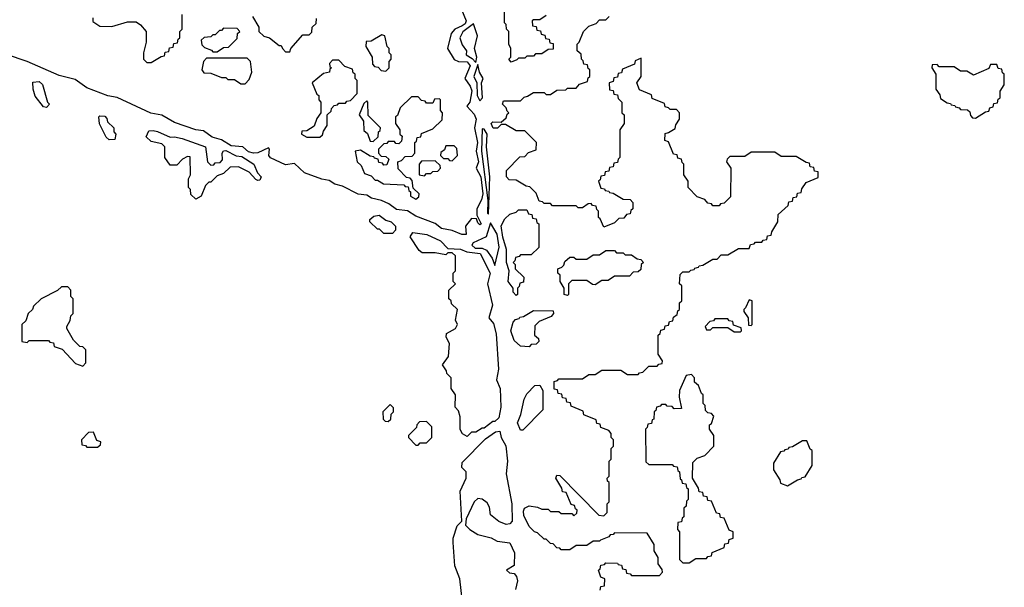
# Model space of a CAD drawing. Extents: x 2889633 to 3052318, y 540750 to 918690.
# Tile 266 of 656: x 2949250 to 2953860, y 732125 to 734780. Entities that reach past the tile are written whole.
import ezdxf

# ---------------------------------------------------------------- set-up
doc = ezdxf.new("R2010")
doc.units = 0

msp = doc.modelspace()

# ---------------------------------------------------------------- linework, layer by layer
at = {"layer": '0CON02XD'}
for points in [[(2951316, 734835), (2951340, 734775), (2951335, 734761.2), (2951321.2, 734751.2), (2951286.7, 734735), (2951270, 734715), (2951252.5, 734645), (2951283.8, 734593.8), (2951304.1, 734584.1), (2951345, 734582.9), (2951358.9, 734565), (2951333.8, 734505), (2951359.7, 734469.7), (2951367.4, 734447.4), (2951358, 734395), (2951343.8, 734375), (2951377.6, 734337.6), (2951386.5, 734315), (2951378.8, 734275), (2951392.9, 734205), (2951387.1, 734165), (2951398.9, 734115), (2951388, 734085), (2951409.6, 734045), (2951418.2, 733965), (2951412.8, 733937.2), (2951390, 733895), (2951390, 733865), (2951410, 733825), (2951405, 733820), (2951395, 733830), (2951388.3, 733848.3), (2951365, 733850), (2951337.5, 733815), (2951340, 733775), (2951320, 733775), (2951275, 733793.8), (2951225, 733804), (2951195, 733826.2), (2951105, 733860.8), (2951065, 733886.7), (2951015, 733892), (2950978.3, 733918.3), (2950943.9, 733933.9), (2950897.5, 733945), (2950875, 733960), (2950835, 733964.3), (2950761.2, 734001.2), (2950725, 734010), (2950698.3, 734028.3), (2950665, 734034.2), (2950583.5, 734063.5), (2950537, 734107), (2950495, 734101.4), (2950424.3, 734134.3), (2950416.7, 734145), (2950420, 734175), (2950415, 734180), (2950365, 734158), (2950345, 734155.8), (2950321.7, 734161.7), (2950295, 734186), (2950239.5, 734189.6), (2950195, 734218.8), (2950150.5, 734230.5), (2950110.8, 734260.8), (2950075, 734265.6), (2949975, 734298.9), (2949915, 734334), (2949863.4, 734343.4), (2949705.6, 734415.6), (2949663.3, 734423.3), (2949565, 734461.4), (2949510, 734500), (2949435, 734518.6), (2949284.3, 734584.3), (2949187.8, 734617.8)], [(2949591.7, 734788.3), (2949591.7, 734771.7), (2949625, 734750), (2949681.7, 734748.3), (2949755, 734770), (2949795, 734770), (2949816.4, 734756.4), (2949842.5, 734725), (2949842.5, 734675), (2949830, 734625), (2949830, 734595), (2949845, 734580), (2949865, 734580), (2949911.7, 734608.3), (2949928.3, 734611.7), (2949931.7, 734628.3), (2949948.3, 734631.7), (2949951.7, 734648.3), (2949968.3, 734651.7), (2949971.7, 734668.3), (2949988.3, 734671.7), (2949991.7, 734688.3), (2950000, 734695), (2950000, 734725), (2950010, 734735), (2950010, 734805)], [(2950340, 734795), (2950370, 734745), (2950370, 734725), (2950393, 734703), (2950420, 734695), (2950465, 734660), (2950475, 734660), (2950480, 734645), (2950495, 734630), (2950515, 734630), (2950520, 734645), (2950575, 734710), (2950605, 734710), (2950618.3, 734721.7), (2950620, 734745), (2950638.3, 734761.7), (2950640, 734785)], [(2951925, 733920), (2951911.7, 733918.3), (2951885, 733900), (2951865, 733900), (2951855, 733910), (2951745, 733910), (2951735, 733920), (2951705, 733920), (2951698.3, 733928.3), (2951681.7, 733931.7), (2951668.3, 733968.3), (2951638.3, 733998.3), (2951621.7, 734001.7), (2951575, 734030), (2951541.7, 734031.7), (2951530, 734045), (2951530, 734075), (2951591.7, 734138.3), (2951615, 734140), (2951631.7, 734158.3), (2951668.3, 734171.7), (2951670, 734205), (2951615, 734260), (2951575, 734260), (2951525, 734290), (2951505, 734290), (2951487, 734273), (2951466.7, 734273.3), (2951457.5, 734295), (2951465, 734302.5), (2951505, 734300), (2951528.3, 734321.7), (2951531.7, 734338.3), (2951540, 734345), (2951531.7, 734351.7), (2951528.3, 734368.3), (2951510, 734385), (2951515, 734400), (2951595, 734400), (2951611.7, 734418.3), (2951628.3, 734421.7), (2951655, 734440), (2951705, 734440), (2951715, 734430), (2951735, 734430), (2951765, 734450), (2951807.5, 734452.5), (2951815, 734460), (2951855, 734460), (2951871.7, 734478.3), (2951908.3, 734491.7), (2951911.7, 734508.3), (2951920, 734515), (2951920, 734545), (2951911.7, 734551.7), (2951908.3, 734568.3), (2951891.7, 734571.7), (2951888.3, 734588.3), (2951880, 734595), (2951878.3, 734618.3), (2951860, 734635), (2951860, 734665), (2951870, 734675), (2951890, 734725), (2951915, 734750), (2951948.3, 734761.7), (2951965, 734780), (2951995, 734780), (2952010, 734795)], [(2951715, 734800), (2951685, 734780), (2951655, 734780), (2951650, 734775), (2951651.7, 734751.7), (2951668.3, 734748.3), (2951671.7, 734731.7), (2951688.3, 734728.3), (2951691.7, 734711.7), (2951708.3, 734708.3), (2951711.7, 734691.7), (2951728.3, 734688.3), (2951731.7, 734671.7), (2951748.3, 734668.3), (2951748.3, 734641.7), (2951725, 734640), (2951695, 734620), (2951665, 734620), (2951655, 734610), (2951625, 734610), (2951615, 734600), (2951585, 734600), (2951578.3, 734591.7), (2951551.7, 734581.7), (2951540, 734595), (2951550, 734605), (2951550, 734645), (2951540, 734665), (2951540, 734725), (2951530, 734735), (2951528.3, 734758.3), (2951520, 734765), (2951520, 734825)], [(2951385, 734580), (2951390, 734605), (2951380, 734645), (2951393.3, 734705), (2951375, 734760), (2951325, 734723.8), (2951310, 734695), (2951322.2, 734662.2), (2951342.5, 734635), (2951340, 734615), (2951368.8, 734598.8), (2951385, 734580)], [(2950175, 734630), (2950205, 734650), (2950228.3, 734651.7), (2950268.3, 734691.7), (2950270, 734715), (2950280, 734725), (2950268.3, 734738.3), (2950205, 734740), (2950195, 734730), (2950185, 734730), (2950165, 734710), (2950155, 734710), (2950145, 734700), (2950113, 734697), (2950100, 734685), (2950103, 734663), (2950115, 734650), (2950148.3, 734638.3), (2950155, 734630), (2950175, 734630)], [(2950965, 734540), (2950980, 734555), (2950980, 734585), (2950990, 734595), (2950990, 734615), (2950980, 734625), (2950980, 734645), (2950970, 734655), (2950960, 734705), (2950945, 734710), (2950895, 734680), (2950871.7, 734678.3), (2950870, 734655), (2950900, 734605), (2950901.7, 734571.7), (2950911.7, 734561.7), (2950928.3, 734558.3), (2950941.7, 734541.7), (2950965, 734540)], [(2950305, 734480), (2950325, 734500), (2950337.5, 734535), (2950330, 734585), (2950315, 734600), (2950125, 734600), (2950110, 734585), (2950102.5, 734545), (2950111.7, 734531.7), (2950145, 734530), (2950195, 734510), (2950215, 734510), (2950225, 734500), (2950255, 734500), (2950285, 734480), (2950305, 734480)], [(2950655, 734230), (2950668.3, 734241.7), (2950671.7, 734258.3), (2950690, 734285), (2950690, 734335), (2950708.3, 734351.7), (2950710, 734365), (2950721.7, 734378.3), (2950738.3, 734381.7), (2950745, 734390), (2950775, 734390), (2950781.7, 734398.3), (2950798.3, 734401.7), (2950830, 734435), (2950830, 734495), (2950820, 734505), (2950820, 734525), (2950811.7, 734531.7), (2950808.3, 734548.3), (2950771.7, 734561.7), (2950745, 734590), (2950715, 734590), (2950700, 734575), (2950701.7, 734561.7), (2950710, 734555), (2950701.7, 734548.3), (2950700, 734535), (2950671.7, 734528.3), (2950620, 734485), (2950641.7, 734431.7), (2950650, 734425), (2950650, 734405), (2950660, 734395), (2950660, 734345), (2950641.7, 734318.3), (2950628.3, 734281.7), (2950595, 734260), (2950571.7, 734258.3), (2950570, 734245), (2950595, 734230), (2950655, 734230)], [(2951405, 734400), (2951416.7, 734415), (2951412.5, 734485), (2951420, 734505), (2951402.5, 734535), (2951395, 734570), (2951376.7, 734515), (2951390, 734485), (2951392, 734425), (2951405, 734400)], [(2951968.3, 732111.7), (2951971.7, 732128.3), (2951988.3, 732131.7), (2951990, 732165), (2951971.7, 732171.7), (2951960, 732205), (2951968.3, 732211.7), (2951971.7, 732228.3), (2951988.3, 732231.7), (2951995, 732240), (2952048.3, 732238.3), (2952051.7, 732231.7), (2952068.3, 732228.3), (2952071.7, 732211.7), (2952088.3, 732208.3), (2952091.7, 732191.7), (2952108.3, 732188.3), (2952115, 732180), (2952245, 732180), (2952260, 732195), (2952258.3, 732208.3), (2952240, 732235), (2952240, 732265), (2952220, 732295), (2952220, 732325), (2952188.3, 732378.3), (2952035, 732380), (2952028.3, 732371.7), (2952015, 732370), (2952008.3, 732361.7), (2951970, 732345), (2951965, 732340), (2951935, 732340), (2951905, 732320), (2951855, 732320), (2951825, 732300), (2951785, 732300), (2951778.3, 732308.3), (2951765, 732310), (2951748.3, 732328.3), (2951735, 732330), (2951715, 732350), (2951705, 732350), (2951675, 732380), (2951660, 732385), (2951635, 732410), (2951610.3, 732460.3), (2951608.3, 732481.7), (2951613.8, 732495), (2951635, 732506.7), (2951675, 732500), (2951695, 732490), (2951725, 732490), (2951735, 732480), (2951775, 732480), (2951785, 732470), (2951835, 732470), (2951845, 732460), (2951858.3, 732471.7), (2951860, 732485), (2951851.7, 732491.7), (2951848.3, 732508.3), (2951831.7, 732511.7), (2951808.3, 732568.3), (2951791.7, 732571.7), (2951788.3, 732588.3), (2951760, 732635), (2951765, 732650), (2951778.3, 732648.3), (2951961.7, 732461.7), (2951985, 732460), (2952000, 732475), (2952000, 732515), (2952010, 732525), (2952010, 732615), (2952001.7, 732621.7), (2952000, 732635), (2952010, 732645), (2952010, 732715), (2952020, 732725), (2952020, 732775), (2952030, 732785), (2952030, 732815), (2952020, 732825), (2952020, 732845), (2952008.3, 732858.3), (2951971.7, 732871.7), (2951968.3, 732888.3), (2951951.7, 732891.7), (2951948.3, 732908.3), (2951891.7, 732931.7), (2951888.3, 732948.3), (2951831.7, 732971.7), (2951828.3, 732988.3), (2951811.7, 732991.7), (2951808.3, 733008.3), (2951791.7, 733011.7), (2951788.3, 733028.3), (2951771.7, 733031.7), (2951768.3, 733048.3), (2951751.7, 733051.7), (2951751.7, 733088.3), (2951768.3, 733091.7), (2951775, 733100), (2951885, 733100), (2951915, 733120), (2951945, 733120), (2951975, 733140), (2952065, 733140), (2952095, 733120), (2952145, 733120), (2952151.7, 733128.3), (2952168.3, 733131.7), (2952195, 733160), (2952235, 733160), (2952241.7, 733168.3), (2952258.3, 733171.7), (2952260, 733185), (2952240, 733215), (2952240, 733305), (2952248.3, 733311.7), (2952251.7, 733328.3), (2952268.3, 733331.7), (2952271.7, 733348.3), (2952288.3, 733351.7), (2952291.7, 733368.3), (2952308.3, 733371.7), (2952311.7, 733388.3), (2952328.3, 733401.7), (2952331.7, 733418.3), (2952340, 733425), (2952340, 733455), (2952350, 733465), (2952350, 733535), (2952340, 733545), (2952341.7, 733588.3), (2952355, 733600), (2952385, 733600), (2952391.7, 733608.3), (2952408.3, 733611.7), (2952411.7, 733618.3), (2952428.3, 733621.7), (2952431.7, 733628.3), (2952448.3, 733631.7), (2952495, 733660), (2952515, 733660), (2952535, 733680), (2952565, 733680), (2952615, 733710), (2952665, 733710), (2952671.7, 733728.3), (2952688.3, 733731.7), (2952695, 733740), (2952725, 733740), (2952731.7, 733748.3), (2952748.3, 733751.7), (2952751.7, 733768.3), (2952768.3, 733771.7), (2952771.7, 733788.3), (2952800, 733835), (2952801.7, 733868.3), (2952848.3, 733911.7), (2952851.7, 733928.3), (2952868.3, 733931.7), (2952871.7, 733948.3), (2952888.3, 733951.7), (2952891.7, 733968.3), (2952908.3, 733971.7), (2952911.7, 733988.3), (2952931.7, 734018.3), (2952988.3, 734041.7), (2952988.3, 734068.3), (2952971.7, 734071.7), (2952968.3, 734088.3), (2952951.7, 734091.7), (2952948.3, 734108.3), (2952931.7, 734111.7), (2952885, 734140), (2952815, 734140), (2952785, 734160), (2952675, 734160), (2952645, 734140), (2952575, 734140), (2952561.7, 734128.3), (2952560, 734115), (2952580, 734085), (2952578.3, 733951.7), (2952548.3, 733921.7), (2952531.7, 733918.3), (2952525, 733910), (2952495, 733910), (2952488.3, 733918.3), (2952471.7, 733921.7), (2952458.3, 733938.3), (2952421.7, 733951.7), (2952380, 733995), (2952380, 734025), (2952360, 734055), (2952360, 734105), (2952351.7, 734111.7), (2952348.3, 734128.3), (2952331.7, 734131.7), (2952328.3, 734148.3), (2952311.7, 734151.7), (2952288.3, 734208.3), (2952270, 734215), (2952271.7, 734248.3), (2952288.3, 734251.7), (2952318.3, 734271.7), (2952321.7, 734288.3), (2952340, 734315), (2952340, 734345), (2952325, 734360), (2952295, 734360), (2952288.3, 734368.3), (2952271.7, 734371.7), (2952268.3, 734388.3), (2952211.7, 734411.7), (2952208.3, 734428.3), (2952151.7, 734451.7), (2952140, 734485), (2952160, 734515), (2952160, 734600), (2952131.7, 734588.3), (2952128.3, 734571.7), (2952071.7, 734548.3), (2952068.3, 734531.7), (2952051.7, 734528.3), (2952048.3, 734511.7), (2952031.7, 734508.3), (2952028.3, 734491.7), (2952010, 734485), (2952011.7, 734451.7), (2952028.3, 734448.3), (2952031.7, 734431.7), (2952048.3, 734428.3), (2952051.7, 734411.7), (2952070, 734395), (2952070, 734345), (2952080, 734335), (2952080, 734295), (2952060, 734265), (2952060, 734135), (2952051.7, 734128.3), (2952048.3, 734111.7), (2952031.7, 734108.3), (2952028.3, 734091.7), (2952011.7, 734088.3), (2952008.3, 734071.7), (2951991.7, 734068.3), (2951988.3, 734051.7), (2951971.7, 734048.3), (2951968.3, 734031.7), (2951960, 734025), (2951971.7, 733991.7), (2951988.3, 733988.3), (2951991.7, 733981.7), (2952008.3, 733978.3), (2952011.7, 733971.7), (2952028.3, 733968.3), (2952075, 733940), (2952108.3, 733938.3), (2952120, 733925), (2952120, 733895), (2952111.7, 733888.3), (2952108.3, 733871.7), (2952091.7, 733868.3), (2952078.3, 733851.7), (2952055, 733850), (2952035, 733830), (2951985, 733810), (2951968.3, 733848.3), (2951960, 733855), (2951960, 733885), (2951951.7, 733891.7), (2951948.3, 733908.3), (2951931.7, 733911.7), (2951925, 733920)], [(2953725, 734320), (2953771.7, 734348.3), (2953788.3, 734351.7), (2953791.7, 734368.3), (2953808.3, 734371.7), (2953811.7, 734388.3), (2953828.3, 734391.7), (2953831.7, 734408.3), (2953840, 734415), (2953840, 734445), (2953860, 734475), (2953860, 734525), (2953851.7, 734531.7), (2953848.3, 734548.3), (2953831.7, 734551.7), (2953825, 734570), (2953795, 734570), (2953788.3, 734551.7), (2953715, 734520), (2953685, 734540), (2953655, 734540), (2953625, 734560), (2953555, 734560), (2953545, 734570), (2953521.7, 734568.3), (2953520, 734555), (2953540, 734525), (2953540, 734455), (2953558.3, 734428.3), (2953561.7, 734411.7), (2953591.7, 734391.7), (2953608.3, 734388.3), (2953611.7, 734381.7), (2953628.3, 734378.3), (2953631.7, 734371.7), (2953648.3, 734368.3), (2953655, 734360), (2953688.3, 734358.3), (2953698.3, 734348.3), (2953701.7, 734331.7), (2953711.7, 734321.7), (2953725, 734320)], [(2949375, 734370), (2949361.7, 734371.7), (2949323, 734423), (2949312.5, 734455), (2949311.7, 734488.3), (2949341.7, 734491.7), (2949357, 734477), (2949380, 734395), (2949390, 734385), (2949375, 734370)], [(2951105, 733940), (2951118.3, 733951.7), (2951120, 733965), (2951091.7, 733991.7), (2951088.3, 734028.3), (2951078.3, 734038.3), (2951061.7, 734041.7), (2951021.7, 734081.7), (2951020, 734115), (2951038.3, 734121.7), (2951055, 734140), (2951088.3, 734141.7), (2951100, 734155), (2951100, 734205), (2951108.3, 734211.7), (2951111.7, 734228.3), (2951128.3, 734231.7), (2951131.7, 734248.3), (2951185, 734270), (2951228.3, 734311.7), (2951230, 734345), (2951220, 734355), (2951220, 734405), (2951215, 734410), (2951191.7, 734408.3), (2951185, 734390), (2951155, 734390), (2951148.3, 734398.3), (2951131.7, 734401.7), (2951115, 734420), (2951085, 734420), (2951031.7, 734368.3), (2951018.3, 734331.7), (2951010, 734325), (2951010, 734295), (2951030, 734265), (2951030, 734245), (2951040, 734235), (2951038.3, 734211.7), (2951025, 734200), (2951011.7, 734201.7), (2951005, 734210), (2950975, 734210), (2950968.3, 734201.7), (2950955, 734200), (2950930, 734175), (2950930, 734155), (2950941.7, 734141.7), (2950965, 734140), (2950978.3, 734128.3), (2950968.3, 734101.7), (2950955, 734100), (2950948.3, 734108.3), (2950931.7, 734111.7), (2950928.3, 734128.3), (2950911.7, 734131.7), (2950908.3, 734138.3), (2950891.7, 734141.7), (2950845, 734170), (2950820, 734165), (2950830, 734115), (2950848.3, 734098.3), (2950865, 734060), (2950895, 734050), (2950915, 734030), (2950925, 734030), (2950953, 734013), (2951048.3, 734008.3), (2951055, 734000), (2951068.3, 733998.3), (2951071.7, 733981.7), (2951080, 733975), (2951080, 733955), (2951105, 733940)], [(2950905, 734210), (2950928.3, 734231.7), (2950930, 734255), (2950938.3, 734261.7), (2950940, 734275), (2950881.7, 734331.7), (2950880, 734395), (2950875, 734400), (2950861.7, 734388.3), (2950840, 734335), (2950860, 734305), (2950861.7, 734261.7), (2950878.3, 734248.3), (2950891.7, 734211.7), (2950905, 734210)], [(2949668.3, 734218.3), (2949655, 734230), (2949623, 734293), (2949620, 734325), (2949625, 734330), (2949648.3, 734328.3), (2949658.3, 734318.3), (2949661.7, 734301.7), (2949690, 734275), (2949690, 734255), (2949700, 734245), (2949695, 734220), (2949668.3, 734218.3)], [(2950075, 733940), (2950051.7, 733961.7), (2950050, 733985), (2950040, 733995), (2950040, 734035), (2950050, 734055), (2950048.3, 734138.3), (2950035, 734140), (2950013, 734127), (2949985, 734100), (2949955, 734100), (2949930, 734135), (2949930, 734185), (2949915, 734200), (2949865, 734210), (2949841.7, 734231.7), (2949855, 734260), (2949875, 734262.5), (2949895, 734256.7), (2949955, 734230), (2949975, 734232.5), (2950010, 734225), (2950120, 734185), (2950130, 734115), (2950145, 734100), (2950158.3, 734101.7), (2950165, 734110), (2950188.3, 734111.7), (2950200, 734125), (2950197.5, 734155), (2950203.9, 734166.1), (2950215, 734167.5), (2950263.3, 734143.3), (2950289.5, 734139.6), (2950346.7, 734105), (2950363.3, 734063.3), (2950380, 734045), (2950375, 734030), (2950365, 734027.5), (2950355, 734033.3), (2950325, 734067.5), (2950275, 734092.5), (2950235, 734090), (2950205, 734060), (2950175, 734050), (2950145, 734020), (2950135, 734020), (2950120, 734005), (2950100, 733955), (2950075, 733940)], [(2951445, 733870), (2951451.2, 734045), (2951435.9, 734185.9), (2951438.8, 734245), (2951425, 734267.5), (2951415, 734270), (2951412.9, 734165), (2951442.5, 733935), (2951440, 733875), (2951445, 733870)], [(2951275, 734120), (2951300, 734145), (2951297, 734177), (2951285, 734190), (2951245, 734190), (2951238.3, 734171.7), (2951221.7, 734158.3), (2951220, 734145), (2951235, 734130), (2951255, 734130), (2951261.7, 734121.7), (2951275, 734120)], [(2951145, 734050), (2951155, 734060), (2951175, 734060), (2951185, 734070), (2951208.3, 734071.7), (2951220, 734085), (2951218.3, 734098.3), (2951195, 734120), (2951131.7, 734118.3), (2951120, 734105), (2951120, 734055), (2951145, 734050)], [(2950995, 733780), (2950955, 733780), (2950935, 733800), (2950925, 733800), (2950890, 733835), (2950890, 733845), (2950908.3, 733861.7), (2950933.6, 733866.4), (2950965, 733842.5), (2950990, 733835), (2951010, 733815), (2951010, 733795), (2950995, 733780)], [(2951575, 733490), (2951560, 733505), (2951560, 733525), (2951537.5, 733555), (2951542.5, 733605), (2951530, 733645), (2951530, 733705), (2951512.1, 733762.1), (2951504.1, 733815.9), (2951520.7, 733849.3), (2951545, 733870), (2951575, 733880), (2951585, 733890), (2951625, 733890), (2951631.7, 733871.7), (2951648.3, 733868.3), (2951651.7, 733851.7), (2951668.3, 733848.3), (2951671.7, 733831.7), (2951680, 733825), (2951680, 733715), (2951645, 733680), (2951595, 733680), (2951588.3, 733671.7), (2951571.7, 733668.3), (2951568.3, 733651.7), (2951560, 733645), (2951570, 733635), (2951570, 733615), (2951610, 733575), (2951608.3, 733551.7), (2951591.7, 733548.3), (2951588.3, 733531.7), (2951580, 733525), (2951580, 733495), (2951575, 733490)], [(2951475, 733630), (2951495.5, 733715.5), (2951485, 733777.5), (2951455, 733830), (2951433.3, 733765), (2951373, 733737), (2951366.2, 733725), (2951382, 733712), (2951415, 733711.5), (2951435, 733702.5), (2951462.5, 733665), (2951475, 733630)], [(2951345, 732830), (2951323.6, 732843.6), (2951313, 732863), (2951313, 732923), (2951305, 732950), (2951288.3, 732968.3), (2951290, 733025), (2951270, 733055), (2951270, 733105), (2951250, 733125), (2951248.3, 733138.3), (2951230, 733165), (2951257.5, 733205), (2951262.5, 733265), (2951247.5, 733295), (2951248.3, 733311.7), (2951290, 733335), (2951300, 733355), (2951290, 733375), (2951300, 733425), (2951271.7, 733451.7), (2951270, 733465), (2951260, 733475), (2951260, 733515), (2951290, 733545), (2951280, 733555), (2951280, 733595), (2951290, 733605), (2951290, 733675), (2951275, 733690), (2951255, 733690), (2951245, 733680), (2951195, 733690), (2951135, 733690), (2951120.7, 733700.7), (2951077.5, 733765), (2951090, 733785), (2951155.9, 733775.9), (2951220, 733745), (2951255, 733710), (2951313.3, 733706.7), (2951343.9, 733693.9), (2951405.7, 733685.7), (2951452.9, 733595), (2951440, 733545), (2951463.3, 733445), (2951446, 733386), (2951468.9, 733358.9), (2951480.6, 733310.6), (2951491.1, 733145), (2951482.5, 733095), (2951499.5, 733055), (2951502.3, 732967.7), (2951493, 732917), (2951475, 732900), (2951465, 732900), (2951425, 732870), (2951415, 732870), (2951385, 732850), (2951365, 732850), (2951345, 732830)], [(2951815, 733490), (2951800, 733495), (2951800, 733525), (2951780, 733555), (2951780, 733585), (2951770, 733595), (2951770, 733615), (2951788.3, 733621.7), (2951798.3, 733631.7), (2951801.7, 733648.3), (2951825, 733670), (2951845, 733670), (2951855, 733660), (2951905, 733660), (2951935, 733680), (2951965, 733680), (2951995, 733700), (2952035, 733700), (2952045, 733690), (2952075, 733690), (2952085, 733680), (2952115, 733680), (2952141.7, 733661.7), (2952158.3, 733658.3), (2952170, 733645), (2952160, 733635), (2952158.3, 733611.7), (2952145, 733600), (2952121.7, 733598.3), (2952105, 733580), (2952035, 733580), (2952005, 733560), (2951975, 733560), (2951945, 733540), (2951931.7, 733541.7), (2951905, 733560), (2951835, 733560), (2951820, 733545), (2951820, 733495), (2951815, 733490)], [(2949545, 733160), (2949560, 733175), (2949560, 733235), (2949545, 733250), (2949531.7, 733251.7), (2949501.7, 733281.7), (2949470, 733335), (2949470, 733345), (2949487, 733373), (2949490, 733395), (2949500, 733405), (2949500, 733475), (2949490, 733485), (2949490, 733515), (2949475, 733530), (2949445, 733530), (2949427, 733513), (2949350, 733475), (2949315, 733440), (2949310, 733425), (2949290, 733405), (2949278.3, 733371.7), (2949260, 733355), (2949260, 733275), (2949285, 733270), (2949295, 733280), (2949385, 733280), (2949391.7, 733271.7), (2949408.3, 733268.3), (2949411.7, 733251.7), (2949448.3, 733238.3), (2949511.7, 733171.7), (2949545, 733160)], [(2952675, 733350), (2952680, 733355), (2952680, 733465), (2952665, 733470), (2952648.3, 733431.7), (2952640, 733425), (2952640, 733415), (2952660, 733385), (2952661.7, 733351.7), (2952675, 733350)], [(2951635, 733250), (2951595, 733252.5), (2951565, 733280), (2951550, 733325), (2951560, 733365), (2951571.7, 733378.3), (2951588.3, 733381.7), (2951591.7, 733388.3), (2951608.3, 733391.7), (2951655, 733420), (2951748.3, 733418.3), (2951750, 733405), (2951738.3, 733391.7), (2951681.7, 733368.3), (2951661.7, 733348.3), (2951660, 733305), (2951678.3, 733288.3), (2951680, 733275), (2951668.3, 733261.7), (2951645, 733260), (2951635, 733250)], [(2952625, 733320), (2952630, 733325), (2952628.3, 733338.3), (2952591.7, 733351.7), (2952588.3, 733368.3), (2952571.7, 733371.7), (2952565, 733380), (2952505, 733380), (2952498.3, 733371.7), (2952481.7, 733368.3), (2952460, 733345), (2952465, 733330), (2952485, 733330), (2952495, 733340), (2952565, 733340), (2952595, 733320), (2952625, 733320)], [(2952385, 732240), (2952415, 732260), (2952465, 732260), (2952471.7, 732268.3), (2952488.3, 732271.7), (2952491.7, 732288.3), (2952548.3, 732311.7), (2952551.7, 732328.3), (2952568.3, 732331.7), (2952571.7, 732348.3), (2952590, 732355), (2952590, 732385), (2952571.7, 732391.7), (2952548.3, 732448.3), (2952531.7, 732451.7), (2952528.3, 732468.3), (2952511.7, 732471.7), (2952488.3, 732528.3), (2952471.7, 732531.7), (2952468.3, 732548.3), (2952451.7, 732551.7), (2952448.3, 732568.3), (2952431.7, 732571.7), (2952428.3, 732588.3), (2952400, 732635), (2952401.7, 732708.3), (2952421.7, 732728.3), (2952458.3, 732741.7), (2952500, 732785), (2952500, 732835), (2952480, 732865), (2952480, 732885), (2952488.3, 732891.7), (2952500, 732925), (2952488.3, 732938.3), (2952471.7, 732941.7), (2952461.7, 732951.7), (2952460, 732975), (2952450, 732985), (2952450, 733025), (2952441.7, 733031.7), (2952428.3, 733068.3), (2952410, 733085), (2952410, 733105), (2952395, 733120), (2952370, 733115), (2952340, 733045), (2952337.5, 733015), (2952348.3, 732961.7), (2952315, 732960), (2952305, 732970), (2952281.7, 732971.7), (2952275, 732980), (2952255, 732980), (2952248.3, 732971.7), (2952231.7, 732968.3), (2952228.3, 732951.7), (2952220, 732945), (2952218.3, 732911.7), (2952211.7, 732908.3), (2952208.3, 732891.7), (2952191.7, 732888.3), (2952188.3, 732871.7), (2952180, 732865), (2952181.7, 732711.7), (2952195, 732700), (2952305, 732700), (2952311.7, 732691.7), (2952328.3, 732688.3), (2952331.7, 732671.7), (2952340, 732665), (2952341.7, 732631.7), (2952348.3, 732628.3), (2952351.7, 732611.7), (2952368.3, 732608.3), (2952371.7, 732591.7), (2952380, 732585), (2952380, 732535), (2952371.7, 732528.3), (2952370, 732505), (2952360, 732495), (2952360, 732455), (2952351.7, 732448.3), (2952348.3, 732431.7), (2952331.7, 732428.3), (2952330, 732395), (2952340, 732385), (2952340, 732255), (2952355, 732240), (2952385, 732240)], [(2951605, 732860), (2951595, 732860), (2951581.2, 732895), (2951596.4, 732933.6), (2951612.5, 733005), (2951625, 733030), (2951661.7, 733068.3), (2951685, 733070), (2951700, 733045), (2951700, 732955), (2951605, 732860)], [(2950975, 732900), (2950988.3, 732911.7), (2950990, 732935), (2951000, 732945), (2951000, 732965), (2950985, 732980), (2950950, 732945), (2950951.7, 732911.7), (2950961.7, 732901.7), (2950975, 732900)], [(2951115, 732790), (2951125, 732800), (2951155, 732800), (2951180, 732825), (2951180, 732875), (2951155, 732900), (2951121.7, 732898.3), (2951110, 732885), (2951108.3, 732871.7), (2951070, 732835), (2951070, 732825), (2951105, 732790), (2951115, 732790)], [(2951327.5, 732015), (2951310, 732165), (2951287.5, 732225), (2951280, 732335), (2951280, 732355), (2951298.3, 732411.7), (2951320, 732435), (2951312.5, 732575), (2951340, 732635), (2951340, 732665), (2951320, 732685), (2951321.7, 732708.3), (2951430.7, 732819.3), (2951478.3, 732851.7), (2951497.5, 732855), (2951503.8, 732825), (2951526.2, 732786.2), (2951533.3, 732715), (2951528, 732655), (2951554.4, 732515), (2951555.4, 732434.6), (2951545, 732421.4), (2951528, 732418), (2951492.7, 732432.7), (2951453.9, 732463.9), (2951449.3, 732499.3), (2951439.3, 732519.3), (2951415, 732537.5), (2951395, 732540), (2951377.5, 732525), (2951340, 732445), (2951337.5, 732415), (2951357.5, 732395), (2951395, 732372.5), (2951457, 732357), (2951485, 732340), (2951545, 732332.5), (2951566.6, 732286.6), (2951565, 732227.5), (2951530, 732205), (2951543.3, 732193.3), (2951565, 732190), (2951575.4, 732175.4), (2951580.5, 732155), (2951571.2, 732115)], [(2949615, 732780), (2949628.3, 732791.7), (2949630, 732805), (2949611.7, 732811.7), (2949595, 732850), (2949571.7, 732848.3), (2949540, 732815), (2949541.7, 732791.7), (2949558.3, 732788.3), (2949565, 732780), (2949615, 732780)], [(2952845, 732600), (2952891.7, 732628.3), (2952908.3, 732631.7), (2952911.7, 732638.3), (2952928.3, 732641.7), (2952960, 732695), (2952960, 732765), (2952951.7, 732771.7), (2952935, 732810), (2952915, 732810), (2952868.3, 732781.7), (2952851.7, 732778.3), (2952848.3, 732771.7), (2952831.7, 732768.3), (2952828.3, 732761.7), (2952811.7, 732758.3), (2952780, 732705), (2952780, 732675), (2952808.3, 732628.3), (2952811.7, 732611.7), (2952845, 732600)]]:
    msp.add_lwpolyline(points, dxfattribs=at)

doc.saveas('drawing.dxf')
